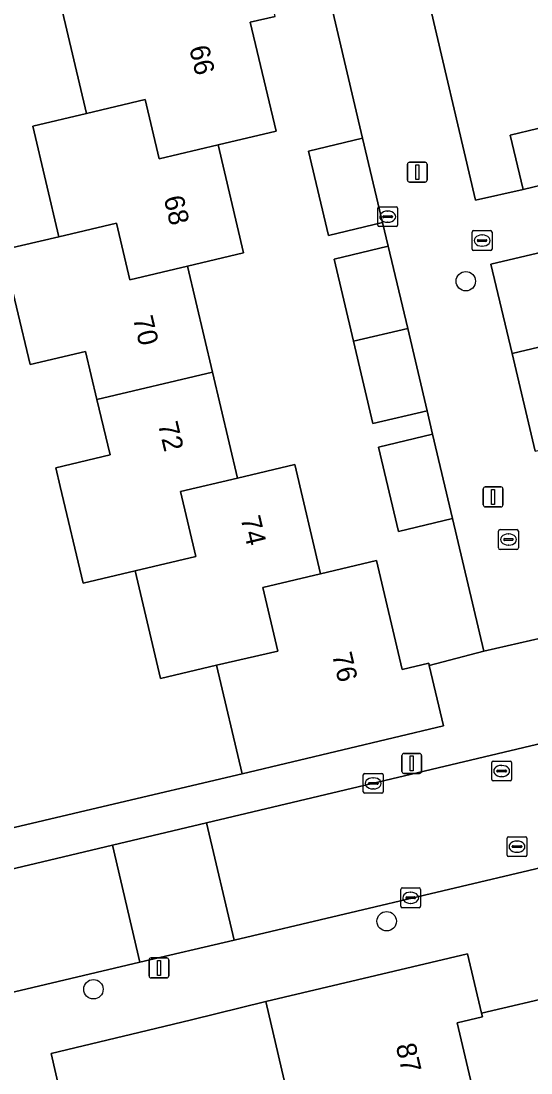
# Model space of a CAD drawing. Extents: x 158031 to 159244, y 380104 to 381214.
# Drawn here: x 158969.4 to 158995, y 380487.8 to 380540.8 of the extents above; entities that cross this region are included whole.
import ezdxf

# ---------------------------------------------------------------- set-up
doc = ezdxf.new("R2010")
doc.units = 0
for name, color, linetype in [('IMGEO_Boom', 7, 'Continuous'), ('IMGEO_Erf', 7, 'Continuous'), ('IMGEO_Groenvoorziening', 7, 'Continuous'), ('IMGEO_Hek', 7, 'Continuous'), ('IMGEO_Kolk', 7, 'Continuous'), ('IMGEO_Lichtmast', 7, 'Continuous'), ('IMGEO_Pand', 7, 'Continuous'), ('IMGEO_Pand_nummerreeks', 7, 'Continuous'), ('IMGEO_Parkeervlak_open', 7, 'Continuous'), ('IMGEO_Rijbaan_lokaal_open', 7, 'Continuous'), ('IMGEO_Rioolput', 7, 'Continuous'), ('IMGEO_Voetpad_open', 7, 'Continuous')]:
    doc.layers.add(name, color=color, linetype=linetype)

msp = doc.modelspace()

# ---------------------------------------------------------------- linework, layer by layer
at = {"layer": 'IMGEO_Boom'}
for centre in [(158991.768, 380527.667), (158987.783, 380495.479), (158973.026, 380492.057)]:
    msp.add_circle(centre, 0.489, dxfattribs=at)
at = {"layer": 'IMGEO_Erf'}
for points in [[(158982.173, 380540.986), (158980.921, 380540.69), (158982.215, 380535.219), (158979.296, 380534.528), (158980.582, 380529.091), (158977.761, 380528.424), (158979.021, 380523.096), (158980.282, 380517.764), (158983.159, 380518.444), (158984.458, 380512.951), (158987.277, 380513.618), (158988.572, 380508.146), (158989.899, 380508.461), (158989.927, 380508.344), (158992.677, 380509.054), (158991.106, 380515.725), (158988.382, 380515.079), (158987.375, 380519.328), (158990.099, 380519.974), (158989.818, 380521.153), (158987.093, 380520.51), (158986.117, 380524.645), (158985.141, 380528.779), (158987.866, 380529.423), (158987.58, 380530.612), (158984.856, 380529.966), (158983.849, 380534.209), (158986.574, 380534.856), (158982.049, 380554.091)], [(158989.73, 380542.562), (158992.262, 380531.746), (158994.66, 380532.284), (158994.005, 380535.006), (158998.175, 380536.01), (159002.346, 380537.013), (159003.001, 380534.291), (159007.321, 380535.284), (159006.686, 380538.011), (159010.866, 380538.983), (159015.046, 380539.955), (159015.68, 380537.228), (159018.081, 380537.859), (159015.501, 380548.651)], [(158960.344, 380498.141), (158973.521, 380501.247), (158980.518, 380502.896), (158979.221, 380508.36), (158976.409, 380507.692), (158975.127, 380513.094), (158972.503, 380512.473), (158971.352, 380517.339), (158971.128, 380518.287), (158973.863, 380518.934), (158973.204, 380521.721), (158972.632, 380524.14), (158969.835, 380523.479), (158968.472, 380529.239), (158971.291, 380529.906), (158969.978, 380535.46), (158972.677, 380536.099), (158971.4, 380541.5), (158970.164, 380546.724), (158967.408, 380546.073)], [(158998.524, 380483.52), (158996.573, 380491.798), (158992.566, 380490.857), (158992.609, 380490.676), (158991.335, 380490.375), (158992.633, 380484.891)], [(158982.986, 380485.983), (158981.696, 380491.447), (158977.96, 380490.512), (158976.151, 380490.08), (158970.89, 380488.824), (158971.556, 380485.976)]]:
    msp.add_lwpolyline(points, dxfattribs=at)
at = {"layer": 'IMGEO_Groenvoorziening'}
msp.add_lwpolyline([(159019.912, 380530.147), (159018.863, 380534.602), (158993.02, 380528.521), (158994.094, 380524.03)], close=True, dxfattribs=at)
at = {"layer": 'IMGEO_Hek'}
for points in [[(158989.73, 380542.562), (158992.262, 380531.746), (158994.66, 380532.284)], [(158973.521, 380501.247), (158980.518, 380502.896)], [(158960.344, 380498.141), (158973.521, 380501.247)], [(158977.96, 380490.512), (158981.696, 380491.447)]]:
    msp.add_lwpolyline(points, dxfattribs=at)
at = {"layer": 'IMGEO_Kolk'}
for p, q in [((158987.411, 380531.412), (158988.263, 380531.412)), ((158987.336, 380530.486), (158987.336, 380531.338)), ((158987.595, 380530.906), (158987.595, 380530.918)), ((158988.033, 380530.869), (158987.635, 380530.869)), ((158987.638, 380530.955), (158988.036, 380530.955)), ((158987.824, 380531.192), (158987.849, 380531.192)), ((158988.079, 380530.918), (158988.079, 380530.906)), ((158988.337, 380531.338), (158988.337, 380530.486)), ((158988.263, 380530.412), (158987.411, 380530.412)), ((158987.847, 380530.632), (158987.822, 380530.632)), ((158986.607, 380501.986), (158986.607, 380502.838)), ((158986.682, 380502.912), (158987.534, 380502.912)), ((158987.608, 380502.838), (158987.608, 380501.986)), ((158986.866, 380502.406), (158986.866, 380502.418)), ((158987.304, 380502.369), (158986.906, 380502.369)), ((158986.909, 380502.455), (158987.307, 380502.455)), ((158987.095, 380502.692), (158987.12, 380502.692)), ((158987.35, 380502.418), (158987.35, 380502.406)), ((158987.534, 380501.912), (158986.682, 380501.912)), ((158987.118, 380502.132), (158987.093, 380502.132)), ((158988.494, 380496.231), (158988.494, 380497.083)), ((158988.569, 380497.157), (158989.421, 380497.157)), ((158989.495, 380497.083), (158989.495, 380496.231)), ((158988.753, 380496.651), (158988.753, 380496.663)), ((158989.191, 380496.614), (158988.793, 380496.614)), ((158988.796, 380496.7), (158989.194, 380496.7)), ((158988.982, 380496.937), (158989.007, 380496.937)), ((158989.237, 380496.663), (158989.237, 380496.651)), ((158989.421, 380496.157), (158988.569, 380496.157)), ((158989.005, 380496.377), (158988.98, 380496.377))]:
    msp.add_line(p, q, dxfattribs=at)
for points in [[(158987.411, 380531.412), (158988.263, 380531.412)], [(158987.336, 380530.486), (158987.336, 380531.338)], [(158988.337, 380531.338), (158988.337, 380530.486)], [(158988.263, 380530.412), (158987.411, 380530.412)], [(158986.607, 380501.986), (158986.607, 380502.838)], [(158986.682, 380502.912), (158987.534, 380502.912)], [(158987.608, 380502.838), (158987.608, 380501.986)], [(158987.534, 380501.912), (158986.682, 380501.912)], [(158988.494, 380496.231), (158988.494, 380497.083)], [(158988.569, 380497.157), (158989.421, 380497.157)], [(158989.495, 380497.083), (158989.495, 380496.231)], [(158989.421, 380496.157), (158988.569, 380496.157)]]:
    msp.add_lwpolyline(points, dxfattribs=at)
for centre, radius, start, end in [((158987.413, 380531.336), 0.0765, 91.552, 178.448), ((158987.413, 380531.336), 0.0765, 91.552, 178.448), ((158988.261, 380531.336), 0.0765, 1.552, 88.448), ((158988.261, 380531.336), 0.0765, 1.552, 88.448), ((158987.635, 380530.915), 0.0403, 85.8775, 175.7526), ((158987.632, 380530.905), 0.0366, 178.938, 274.7102), ((158988.036, 380530.912), 0.043, 264.8664, 352.4533), ((158988.04, 380530.917), 0.0386, 1.7309, 96.639), ((158987.413, 380530.488), 0.0765, 181.552, 268.448), ((158987.413, 380530.488), 0.0765, 181.552, 268.448), ((158988.261, 380530.488), 0.0765, 271.552, 358.448), ((158988.261, 380530.488), 0.0765, 271.552, 358.448), ((158986.684, 380502.836), 0.0765, 91.552, 178.448), ((158986.684, 380502.836), 0.0765, 91.552, 178.448), ((158987.532, 380502.836), 0.0765, 1.552, 88.448), ((158987.532, 380502.836), 0.0765, 1.552, 88.448), ((158986.906, 380502.415), 0.0403, 85.8775, 175.7526), ((158986.903, 380502.405), 0.0366, 178.938, 274.7102), ((158987.307, 380502.412), 0.043, 264.8664, 352.4533), ((158987.311, 380502.417), 0.0386, 1.7309, 96.639), ((158986.684, 380501.988), 0.0765, 181.552, 268.448), ((158986.684, 380501.988), 0.0765, 181.552, 268.448), ((158987.532, 380501.988), 0.0765, 271.552, 358.448), ((158987.532, 380501.988), 0.0765, 271.552, 358.448), ((158988.571, 380497.081), 0.0765, 91.552, 178.448), ((158988.571, 380497.081), 0.0765, 91.552, 178.448), ((158989.419, 380497.081), 0.0765, 1.552, 88.448), ((158989.419, 380497.081), 0.0765, 1.552, 88.448), ((158988.793, 380496.66), 0.0403, 85.8775, 175.7526), ((158988.79, 380496.65), 0.0366, 178.938, 274.7102), ((158989.194, 380496.657), 0.043, 264.8664, 352.4533), ((158989.198, 380496.662), 0.0386, 1.7309, 96.639), ((158988.571, 380496.233), 0.0765, 181.552, 268.448), ((158988.571, 380496.233), 0.0765, 181.552, 268.448), ((158989.419, 380496.233), 0.0765, 271.552, 358.448), ((158989.419, 380496.233), 0.0765, 271.552, 358.448)]:
    msp.add_arc(centre, radius, start, end, dxfattribs=at)
for centre, major_axis, ratio, start_param, end_param in [((158987.823, 380530.912), (-0.387, 0.002), 0.722429, 4.712389, 7.853982), ((158987.848, 380530.912), (-0.39, 0.002), 0.717154, 1.570796, 4.712389), ((158987.094, 380502.412), (-0.387, 0.002), 0.722429, 4.712389, 7.853982), ((158987.119, 380502.412), (-0.39, 0.002), 0.717154, 1.570796, 4.712389), ((158988.981, 380496.657), (-0.387, 0.002), 0.722429, 4.712389, 7.853982), ((158989.006, 380496.657), (-0.39, 0.002), 0.717154, 1.570796, 4.712389)]:
    msp.add_ellipse(centre, major_axis=major_axis, ratio=ratio, start_param=start_param, end_param=end_param, dxfattribs=at)
at = {"layer": 'IMGEO_Lichtmast'}
for p, q in [((158988.831, 380532.752), (158988.831, 380533.552)), ((158988.831, 380533.552), (158988.831, 380532.752)), ((158988.931, 380533.652), (158989.721, 380533.652)), ((158989.721, 380533.652), (158988.931, 380533.652)), ((158989.821, 380533.552), (158989.821, 380532.752)), ((158989.821, 380532.752), (158989.821, 380533.552)), ((158989.721, 380532.652), (158988.931, 380532.652)), ((158988.931, 380532.652), (158989.721, 380532.652)), ((158992.649, 380516.419), (158992.649, 380517.219)), ((158992.649, 380517.219), (158992.649, 380516.419)), ((158992.749, 380517.319), (158993.539, 380517.319)), ((158993.539, 380517.319), (158992.749, 380517.319)), ((158993.639, 380517.219), (158993.639, 380516.419)), ((158993.639, 380516.419), (158993.639, 380517.219)), ((158993.539, 380516.319), (158992.749, 380516.319)), ((158992.749, 380516.319), (158993.539, 380516.319)), ((158988.649, 380503.915), (158989.439, 380503.915)), ((158989.439, 380503.915), (158988.649, 380503.915)), ((158988.549, 380503.015), (158988.549, 380503.815)), ((158988.549, 380503.815), (158988.549, 380503.015)), ((158989.539, 380503.815), (158989.539, 380503.015)), ((158989.539, 380503.015), (158989.539, 380503.815)), ((158989.439, 380502.915), (158988.649, 380502.915)), ((158988.649, 380502.915), (158989.439, 380502.915)), ((158975.823, 380492.73), (158975.823, 380493.53)), ((158975.823, 380493.53), (158975.823, 380492.73)), ((158975.923, 380493.63), (158976.713, 380493.63)), ((158976.713, 380493.63), (158975.923, 380493.63)), ((158976.813, 380493.53), (158976.813, 380492.73)), ((158976.813, 380492.73), (158976.813, 380493.53)), ((158976.713, 380492.63), (158975.923, 380492.63)), ((158975.923, 380492.63), (158976.713, 380492.63))]:
    msp.add_line(p, q, dxfattribs=at)
for points in [[(158989.251, 380533.527), (158989.401, 380533.527), (158989.401, 380532.777), (158989.251, 380532.777), (158989.251, 380533.527)], [(158993.069, 380517.194), (158993.219, 380517.194), (158993.219, 380516.444), (158993.069, 380516.444), (158993.069, 380517.194)], [(158988.969, 380503.79), (158989.119, 380503.79), (158989.119, 380503.04), (158988.969, 380503.04), (158988.969, 380503.79)], [(158976.243, 380493.505), (158976.393, 380493.505), (158976.393, 380492.755), (158976.243, 380492.755), (158976.243, 380493.505)]]:
    msp.add_lwpolyline(points, dxfattribs=at)
for centre, start, end in [((158988.931, 380533.552), 90, 180), ((158988.931, 380533.552), 90, 180), ((158989.721, 380533.552), 0, 90), ((158989.721, 380533.552), 360, 90), ((158988.931, 380532.752), 180, 270), ((158988.931, 380532.752), 180, 270), ((158989.721, 380532.752), 270, 0), ((158989.721, 380532.752), 270, 0), ((158992.749, 380517.219), 90, 180), ((158992.749, 380517.219), 90, 180), ((158993.539, 380517.219), 0, 90), ((158993.539, 380517.219), 360, 90), ((158992.749, 380516.419), 180, 270), ((158992.749, 380516.419), 180, 270), ((158993.539, 380516.419), 270, 0), ((158993.539, 380516.419), 270, 0), ((158988.649, 380503.815), 90, 180), ((158988.649, 380503.815), 90, 180), ((158989.439, 380503.815), 0, 90), ((158989.439, 380503.815), 360, 90), ((158988.649, 380503.015), 180, 270), ((158988.649, 380503.015), 180, 270), ((158989.439, 380503.015), 270, 0), ((158989.439, 380503.015), 270, 0), ((158975.923, 380493.53), 90, 180), ((158975.923, 380493.53), 90, 180), ((158976.713, 380493.53), 0, 90), ((158976.713, 380493.53), 360, 90), ((158975.923, 380492.73), 180, 270), ((158975.923, 380492.73), 180, 270), ((158976.713, 380492.73), 270, 0), ((158976.713, 380492.73), 270, 0)]:
    msp.add_arc(centre, 0.1, start, end, dxfattribs=at)
at = {"layer": 'IMGEO_Pand'}
for points in [[(158972.677, 380536.099), (158975.635, 380536.799), (158976.338, 380533.828), (158979.296, 380534.528), (158982.215, 380535.219), (158980.921, 380540.69), (158982.173, 380540.986), (158981.487, 380543.885), (158971.4, 380541.5)], [(158972.677, 380536.099), (158969.978, 380535.46), (158971.291, 380529.906), (158974.188, 380530.592), (158974.863, 380527.739), (158977.761, 380528.424), (158980.582, 380529.091), (158979.296, 380534.528), (158976.338, 380533.828), (158975.635, 380536.799)], [(158998.83, 380533.287), (158998.175, 380536.01), (158994.005, 380535.006), (158994.66, 380532.284)], [(158987.58, 380530.612), (158986.574, 380534.856), (158983.849, 380534.209), (158984.856, 380529.966)], [(158973.204, 380521.721), (158979.021, 380523.096), (158977.761, 380528.424), (158974.863, 380527.739), (158974.188, 380530.592), (158971.291, 380529.906), (158968.472, 380529.239), (158969.835, 380523.479), (158972.632, 380524.14)], [(158988.842, 380525.288), (158987.866, 380529.423), (158985.141, 380528.779), (158986.117, 380524.645)], [(158988.842, 380525.288), (158986.117, 380524.645), (158987.093, 380520.51), (158989.818, 380521.153)], [(158973.204, 380521.721), (158973.863, 380518.934), (158971.128, 380518.287), (158971.352, 380517.339), (158972.503, 380512.473), (158975.127, 380513.094), (158978.186, 380513.818), (158977.413, 380517.086), (158980.282, 380517.764), (158979.021, 380523.096)], [(158991.106, 380515.725), (158990.099, 380519.974), (158987.375, 380519.328), (158988.382, 380515.079)], [(158980.282, 380517.764), (158977.413, 380517.086), (158978.186, 380513.818), (158975.127, 380513.094), (158976.409, 380507.692), (158979.221, 380508.36), (158982.309, 380509.063), (158981.551, 380512.263), (158984.458, 380512.951), (158983.159, 380518.444)], [(158984.458, 380512.951), (158981.551, 380512.263), (158982.309, 380509.063), (158979.221, 380508.36), (158980.518, 380502.896), (158990.651, 380505.301), (158989.927, 380508.344), (158989.899, 380508.461), (158988.572, 380508.146), (158987.277, 380513.618)], [(158989.803, 380484.225), (158992.633, 380484.891), (158991.335, 380490.375), (158992.609, 380490.676), (158992.566, 380490.857), (158991.859, 380493.844), (158981.696, 380491.447), (158982.986, 380485.983), (158983.013, 380485.865), (158986.111, 380486.595), (158986.834, 380483.526)]]:
    msp.add_lwpolyline(points, close=True, dxfattribs=at)
at = {"layer": 'IMGEO_Parkeervlak_open'}
msp.add_lwpolyline([(159019.912, 380530.147), (158994.094, 380524.03), (158995.251, 380519.118), (159021.071, 380525.244)], close=True, dxfattribs=at)
at = {"layer": 'IMGEO_Rijbaan_lokaal_open'}
for points in [[(159040.386, 380514.995), (159015.014, 380509.033), (159009.315, 380507.681), (158978.724, 380500.43), (158980.111, 380494.53), (159032.615, 380506.938), (159041.279, 380508.969), (159041.877, 380509.115)], [(158973.979, 380499.304), (158975.364, 380493.421), (158980.111, 380494.53), (158978.724, 380500.43)], [(158973.979, 380499.304), (158948.8, 380493.312), (158948.712, 380493.285), (158932.127, 380489.349), (158921.148, 380486.737), (158922.543, 380480.912), (158967.769, 380491.632), (158975.364, 380493.421)]]:
    msp.add_lwpolyline(points, close=True, dxfattribs=at)
at = {"layer": 'IMGEO_Rioolput'}
for p, q in [((158992.088, 380529.286), (158992.088, 380530.138)), ((158992.163, 380530.212), (158993.015, 380530.212)), ((158992.576, 380529.992), (158992.601, 380529.992)), ((158993.089, 380530.138), (158993.089, 380529.286)), ((158992.347, 380529.706), (158992.347, 380529.718)), ((158992.785, 380529.669), (158992.387, 380529.669)), ((158992.39, 380529.755), (158992.788, 380529.755)), ((158992.599, 380529.432), (158992.574, 380529.432)), ((158992.831, 380529.718), (158992.831, 380529.706)), ((158993.015, 380529.212), (158992.163, 380529.212)), ((158993.415, 380514.25), (158993.415, 380515.102)), ((158993.49, 380515.176), (158994.342, 380515.176)), ((158994.416, 380515.102), (158994.416, 380514.25)), ((158993.674, 380514.67), (158993.674, 380514.682)), ((158994.112, 380514.633), (158993.714, 380514.633)), ((158993.717, 380514.719), (158994.115, 380514.719)), ((158993.903, 380514.956), (158993.928, 380514.956)), ((158994.158, 380514.682), (158994.158, 380514.67)), ((158994.342, 380514.176), (158993.49, 380514.176)), ((158993.926, 380514.396), (158993.901, 380514.396)), ((158993.071, 380502.607), (158993.071, 380503.459)), ((158993.146, 380503.533), (158993.998, 380503.533)), ((158994.072, 380503.459), (158994.072, 380502.607)), ((158993.33, 380503.027), (158993.33, 380503.039)), ((158993.768, 380502.99), (158993.37, 380502.99)), ((158993.373, 380503.076), (158993.771, 380503.076)), ((158993.559, 380503.313), (158993.584, 380503.313)), ((158993.814, 380503.039), (158993.814, 380503.027)), ((158993.998, 380502.533), (158993.146, 380502.533)), ((158993.582, 380502.753), (158993.557, 380502.753)), ((158993.844, 380498.804), (158993.844, 380499.656)), ((158993.919, 380499.73), (158994.771, 380499.73)), ((158994.845, 380499.656), (158994.845, 380498.804)), ((158994.103, 380499.224), (158994.103, 380499.236)), ((158994.541, 380499.187), (158994.143, 380499.187)), ((158994.146, 380499.273), (158994.544, 380499.273)), ((158994.332, 380499.51), (158994.357, 380499.51)), ((158994.587, 380499.236), (158994.587, 380499.224)), ((158994.771, 380498.73), (158993.919, 380498.73)), ((158994.355, 380498.95), (158994.33, 380498.95))]:
    msp.add_line(p, q, dxfattribs=at)
for points in [[(158992.088, 380529.286), (158992.088, 380530.138)], [(158992.163, 380530.212), (158993.015, 380530.212)], [(158993.089, 380530.138), (158993.089, 380529.286)], [(158993.015, 380529.212), (158992.163, 380529.212)], [(158993.415, 380514.25), (158993.415, 380515.102)], [(158993.49, 380515.176), (158994.342, 380515.176)], [(158994.416, 380515.102), (158994.416, 380514.25)], [(158994.342, 380514.176), (158993.49, 380514.176)], [(158993.071, 380502.607), (158993.071, 380503.459)], [(158993.146, 380503.533), (158993.998, 380503.533)], [(158994.072, 380503.459), (158994.072, 380502.607)], [(158993.998, 380502.533), (158993.146, 380502.533)], [(158993.844, 380498.804), (158993.844, 380499.656)], [(158993.919, 380499.73), (158994.771, 380499.73)], [(158994.845, 380499.656), (158994.845, 380498.804)], [(158994.771, 380498.73), (158993.919, 380498.73)]]:
    msp.add_lwpolyline(points, dxfattribs=at)
for centre, radius, start, end in [((158992.165, 380530.136), 0.0765, 91.552, 178.448), ((158992.165, 380530.136), 0.0765, 91.552, 178.448), ((158993.013, 380530.136), 0.0765, 1.552, 88.448), ((158993.013, 380530.136), 0.0765, 1.552, 88.448), ((158992.165, 380529.288), 0.0765, 181.552, 268.448), ((158992.165, 380529.288), 0.0765, 181.552, 268.448), ((158992.387, 380529.715), 0.0403, 85.8775, 175.7526), ((158992.384, 380529.705), 0.0366, 178.938, 274.7102), ((158992.788, 380529.712), 0.043, 264.8664, 352.4533), ((158992.792, 380529.717), 0.0386, 1.7309, 96.639), ((158993.013, 380529.288), 0.0765, 271.552, 358.448), ((158993.013, 380529.288), 0.0765, 271.552, 358.448), ((158993.492, 380515.1), 0.0765, 91.552, 178.448), ((158993.492, 380515.1), 0.0765, 91.552, 178.448), ((158994.34, 380515.1), 0.0765, 1.552, 88.448), ((158994.34, 380515.1), 0.0765, 1.552, 88.448), ((158993.714, 380514.679), 0.0403, 85.8775, 175.7526), ((158993.711, 380514.669), 0.0366, 178.938, 274.7102), ((158994.115, 380514.676), 0.043, 264.8664, 352.4533), ((158994.119, 380514.681), 0.0386, 1.7309, 96.639), ((158993.492, 380514.252), 0.0765, 181.552, 268.448), ((158993.492, 380514.252), 0.0765, 181.552, 268.448), ((158994.34, 380514.252), 0.0765, 271.552, 358.448), ((158994.34, 380514.252), 0.0765, 271.552, 358.448), ((158993.148, 380503.457), 0.0765, 91.552, 178.448), ((158993.148, 380503.457), 0.0765, 91.552, 178.448), ((158993.996, 380503.457), 0.0765, 1.552, 88.448), ((158993.996, 380503.457), 0.0765, 1.552, 88.448), ((158993.37, 380503.036), 0.0403, 85.8775, 175.7526), ((158993.367, 380503.026), 0.0366, 178.938, 274.7102), ((158993.771, 380503.033), 0.043, 264.8664, 352.4533), ((158993.775, 380503.038), 0.0386, 1.7309, 96.639), ((158993.148, 380502.609), 0.0765, 181.552, 268.448), ((158993.148, 380502.609), 0.0765, 181.552, 268.448), ((158993.996, 380502.609), 0.0765, 271.552, 358.448), ((158993.996, 380502.609), 0.0765, 271.552, 358.448), ((158993.921, 380499.654), 0.0765, 91.552, 178.448), ((158993.921, 380499.654), 0.0765, 91.552, 178.448), ((158994.769, 380499.654), 0.0765, 1.552, 88.448), ((158994.769, 380499.654), 0.0765, 1.552, 88.448), ((158994.143, 380499.233), 0.0403, 85.8775, 175.7526), ((158994.14, 380499.223), 0.0366, 178.938, 274.7102), ((158994.544, 380499.23), 0.043, 264.8664, 352.4533), ((158994.548, 380499.235), 0.0386, 1.7309, 96.639), ((158993.921, 380498.806), 0.0765, 181.552, 268.448), ((158993.921, 380498.806), 0.0765, 181.552, 268.448), ((158994.769, 380498.806), 0.0765, 271.552, 358.448), ((158994.769, 380498.806), 0.0765, 271.552, 358.448)]:
    msp.add_arc(centre, radius, start, end, dxfattribs=at)
for centre, major_axis, ratio, start_param, end_param in [((158992.575, 380529.712), (-0.387, 0.002), 0.722429, 4.712389, 7.853982), ((158992.6, 380529.712), (-0.39, 0.002), 0.717154, 1.570796, 4.712389), ((158993.902, 380514.676), (-0.387, 0.002), 0.722429, 4.712389, 7.853982), ((158993.927, 380514.676), (-0.39, 0.002), 0.717154, 1.570796, 4.712389), ((158993.558, 380503.033), (-0.387, 0.002), 0.722429, 4.712389, 7.853982), ((158993.583, 380503.033), (-0.39, 0.002), 0.717154, 1.570796, 4.712389), ((158994.331, 380499.23), (-0.387, 0.002), 0.722429, 4.712389, 7.853982), ((158994.356, 380499.23), (-0.39, 0.002), 0.717154, 1.570796, 4.712389)]:
    msp.add_ellipse(centre, major_axis=major_axis, ratio=ratio, start_param=start_param, end_param=end_param, dxfattribs=at)
at = {"layer": 'IMGEO_Voetpad_open'}
for points in [[(158982.049, 380554.091), (158986.574, 380534.856), (158987.58, 380530.612), (158987.866, 380529.423), (158988.842, 380525.288), (158989.818, 380521.153), (158990.099, 380519.974), (158991.106, 380515.725), (158992.677, 380509.054), (158997.377, 380510.14)], [(159015.501, 380548.651), (159018.081, 380537.859), (159015.68, 380537.228), (159011.5, 380536.256), (159007.321, 380535.284), (159003.001, 380534.291), (158998.83, 380533.287), (158994.66, 380532.284), (158992.262, 380531.746), (158989.73, 380542.562)], [(158995.251, 380519.118), (158994.094, 380524.03), (158993.02, 380528.521), (159018.863, 380534.602)], [(159076.814, 380525.826), (159073.201, 380524.837), (159063.054, 380522.425), (159042.854, 380517.661), (159036.759, 380516.202), (159029.864, 380514.624), (159027.117, 380513.976), (159026.8, 380515.342), (159023.58, 380514.595), (159014.029, 380512.359), (159013.739, 380512.334), (159007.48, 380510.787), (158997.762, 380508.476), (158997.377, 380510.14), (158992.677, 380509.054), (158989.927, 380508.344), (158990.651, 380505.301), (158980.518, 380502.896), (158973.521, 380501.247), (158960.344, 380498.141), (158954.257, 380496.703), (158950.076, 380495.761), (158947.325, 380495.099), (158944.216, 380493.97)], [(158948.8, 380493.312), (158973.979, 380499.304), (158978.724, 380500.43), (159009.315, 380507.681), (159015.014, 380509.033), (159040.386, 380514.995)], [(159046.844, 380510.276), (159046.72, 380510.246), (159041.877, 380509.115), (159041.279, 380508.969), (159032.615, 380506.938), (158980.111, 380494.53), (158975.364, 380493.421), (158967.769, 380491.632)], [(158971.556, 380485.976), (158970.89, 380488.824), (158976.151, 380490.08), (158977.96, 380490.512), (158981.696, 380491.447), (158991.859, 380493.844), (158992.566, 380490.857), (158996.573, 380491.798), (158998.524, 380483.52)]]:
    msp.add_lwpolyline(points, dxfattribs=at)

# ---------------------------------------------------------------- texts
at = {"layer": 'IMGEO_Pand_nummerreeks'}
for s, rotation, p in [('66', 283.497, (158977.837, 380539.404)), ('68', 283.3075, (158976.557, 380531.856)), ('70', 283.3052, (158975.009, 380525.807)), ('72', 283.3058, (158976.268, 380520.483)), ('74', 283.305, (158980.426, 380515.747)), ('76', 283.3135, (158985.027, 380508.884)), ('87', 283.2558, (158988.236, 380489.225))]:
    msp.add_text(s, height=1, rotation=rotation, dxfattribs=at).set_placement(p)

doc.saveas('drawing.dxf')
